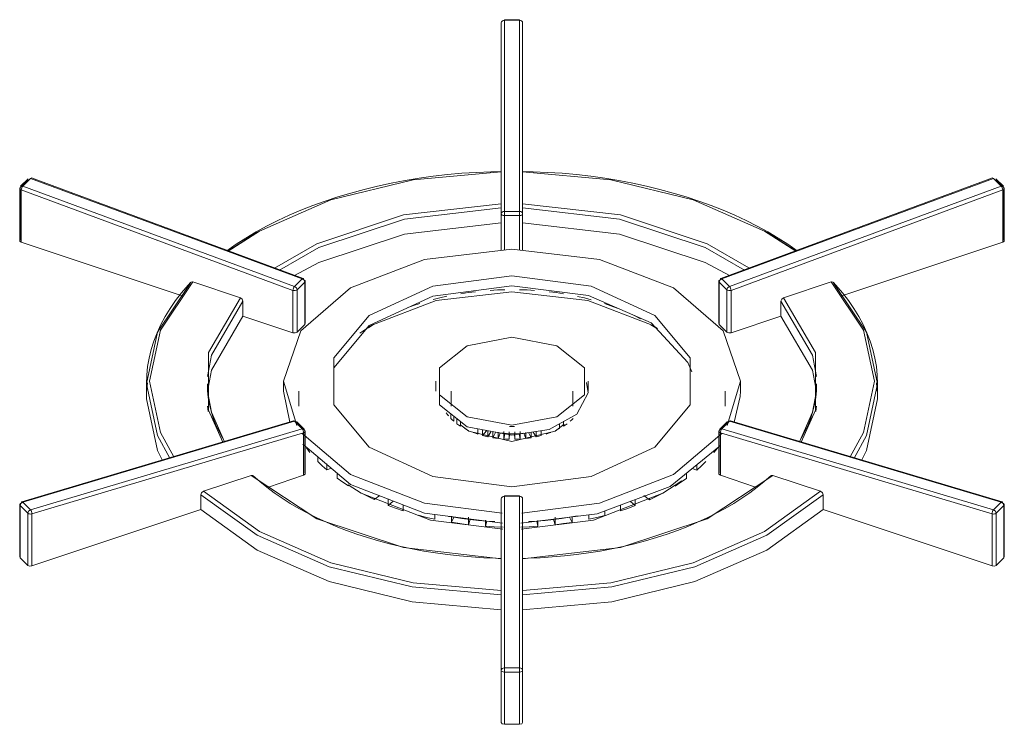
# Model space of a CAD drawing. Header units: metres. Extents: x -33 to 126, y -29 to 31.
# Tile 576 of 656: x 79.483 to 79.806, y 9.013 to 9.244. Entities that reach past the tile are written whole.
import ezdxf

# ---------------------------------------------------------------- set-up
doc = ezdxf.new("R2010")
doc.units = ezdxf.units.M
doc.layers.add('G-IMPT', color=8, linetype='Continuous', lineweight=18)
doc.layers.add('Q-SPCQ', color=91, linetype='Continuous', lineweight=18)

# ---------------------------------------------------------------- blocks, each defined once
blk = doc.blocks.new('Industrial_Ranger_-_6-Burner - fogao_industrial_dwg_boca_3_chamas-V871-PERSPECTIVA GERAL')
at = {"layer": 'G-IMPT', "lineweight": 9}
for p, q in [((4.7527, 9.24412), (4.7477, 9.24412)), ((4.7477, 9.24391), (4.7477, 9.2441)), ((4.7477, 9.24391), (4.7527, 9.24391)), ((4.7477, 9.18124), (4.7477, 9.24391)), ((4.7527, 9.2441), (4.7527, 9.24391)), ((4.7527, 9.24391), (4.7527, 9.18124)), ((4.74678, 9.24334), (4.7467, 9.24312)), ((4.7467, 9.24312), (4.7467, 9.18044)), ((4.7467, 9.24312), (4.7467, 9.18044)), ((4.7467, 9.226), (4.7467, 9.24312)), ((4.7537, 9.24312), (4.75362, 9.24334)), ((4.7537, 9.18044), (4.7537, 9.24312)), ((4.7537, 9.226), (4.7537, 9.24312)), ((4.7537, 9.24312), (4.7537, 9.18044)), ((4.59139, 9.19196), (4.58889, 9.18946)), ((4.58963, 9.18955), (4.59213, 9.19205)), ((4.59213, 9.19205), (4.68133, 9.15912)), ((4.68165, 9.15925), (4.59245, 9.19219)), ((4.7467, 9.19416), (4.7467, 9.19433)), ((4.7467, 9.18376), (4.7467, 9.19416)), ((4.7537, 9.19433), (4.7537, 9.19416)), ((4.7537, 9.19416), (4.7537, 9.18376)), ((4.90795, 9.19219), (4.81875, 9.15925)), ((4.81906, 9.15912), (4.90827, 9.19205)), ((4.90827, 9.19205), (4.91077, 9.18955)), ((4.91151, 9.18946), (4.90901, 9.19196)), ((4.5886, 9.18875), (4.5886, 9.17163)), ((4.59124, 9.19154), (4.58874, 9.18904)), ((4.58874, 9.18904), (4.58874, 9.17192)), ((4.67883, 9.15662), (4.58963, 9.18955)), ((4.91077, 9.18955), (4.82156, 9.15662)), ((4.91166, 9.18904), (4.90916, 9.19154)), ((4.91166, 9.17192), (4.91166, 9.18904)), ((4.9118, 9.17163), (4.9118, 9.18875)), ((4.5891, 9.18825), (4.6783, 9.15531)), ((4.5891, 9.17113), (4.5891, 9.18825)), ((4.9113, 9.18825), (4.8221, 9.15531)), ((4.9113, 9.17113), (4.9113, 9.18825)), ((4.7467, 9.17747), (4.7467, 9.18237)), ((4.7537, 9.18237), (4.7537, 9.17747)), ((4.7467, 9.18044), (4.7467, 9.16934)), ((4.7467, 9.18044), (4.7467, 9.16838)), ((4.7527, 9.18124), (4.7477, 9.18124)), ((4.7477, 9.17987), (4.7527, 9.17987)), ((4.7477, 9.1685), (4.7477, 9.17987)), ((4.7527, 9.17987), (4.7527, 9.1685)), ((4.7537, 9.16934), (4.7537, 9.18044)), ((4.7537, 9.18044), (4.7537, 9.16838)), ((4.66659, 9.17437), (4.65687, 9.16822)), ((4.84353, 9.16822), (4.83381, 9.17437)), ((4.5891, 9.17113), (4.6423, 9.1534)), ((4.8581, 9.1534), (4.9113, 9.17113)), ((4.66103, 9.15287), (4.64544, 9.15807)), ((4.68133, 9.15912), (4.67883, 9.15662)), ((4.67967, 9.15552), (4.68217, 9.15802)), ((4.68217, 9.15802), (4.68217, 9.14411)), ((4.6823, 9.1444), (4.6823, 9.15831)), ((4.8181, 9.15831), (4.8181, 9.1444)), ((4.81823, 9.15802), (4.82073, 9.15552)), ((4.81823, 9.14411), (4.81823, 9.15802)), ((4.82156, 9.15662), (4.81906, 9.15912)), ((4.85496, 9.15807), (4.83937, 9.15287)), ((4.6783, 9.15531), (4.6783, 9.1414)), ((4.67967, 9.14161), (4.67967, 9.15552)), ((4.82073, 9.15552), (4.82073, 9.14161)), ((4.8221, 9.15531), (4.8221, 9.1414)), ((4.6619, 9.14687), (4.6619, 9.15177)), ((4.8385, 9.15177), (4.8385, 9.14687)), ((4.6619, 9.14687), (4.6783, 9.1414)), ((4.8221, 9.1414), (4.8385, 9.14687)), ((4.67967, 9.14161), (4.68217, 9.14411)), ((4.68217, 9.14411), (4.68227, 9.14455)), ((4.70472, 9.1441), (4.7031, 9.14305)), ((4.79739, 9.14298), (4.79578, 9.14404)), ((4.81823, 9.14411), (4.81813, 9.14455)), ((4.82073, 9.14161), (4.81823, 9.14411)), ((4.6302, 9.12467), (4.6302, 9.11977)), ((4.63054, 9.125), (4.63028, 9.12224)), ((4.6752, 9.12548), (4.6752, 9.12222)), ((4.7252, 9.12548), (4.7252, 9.12222)), ((4.77518, 9.12165), (4.7747, 9.1251)), ((4.7752, 9.12222), (4.7752, 9.12548)), ((4.8252, 9.12222), (4.8252, 9.12548)), ((4.87012, 9.12224), (4.86986, 9.125)), ((4.8702, 9.11977), (4.8702, 9.12467)), ((4.6773, 9.11213), (4.6752, 9.12222)), ((4.6802, 9.12222), (4.6802, 9.11977)), ((4.7302, 9.12222), (4.7302, 9.11977)), ((4.7702, 9.11977), (4.7702, 9.12222)), ((4.8202, 9.11977), (4.8202, 9.12222)), ((4.82514, 9.12047), (4.8252, 9.12222)), ((4.6802, 9.11977), (4.6802, 9.11732)), ((4.7302, 9.11977), (4.7302, 9.11732)), ((4.7702, 9.11732), (4.7702, 9.11977)), ((4.8202, 9.11732), (4.8202, 9.11977)), ((4.82313, 9.11212), (4.82514, 9.12047)), ((4.65046, 9.11558), (4.65029, 9.11736)), ((4.72938, 9.11423), (4.72931, 9.11421)), ((4.73013, 9.11481), (4.73013, 9.11328)), ((4.85011, 9.11736), (4.84994, 9.11558)), ((4.67852, 9.11251), (4.58932, 9.08598)), ((4.58963, 9.08584), (4.67883, 9.11237)), ((4.67847, 9.11249), (4.67852, 9.11251)), ((4.67864, 9.1125), (4.67883, 9.11237)), ((4.67883, 9.11237), (4.68133, 9.10987)), ((4.68201, 9.10975), (4.67951, 9.11225)), ((4.68217, 9.10934), (4.67967, 9.11184)), ((4.73108, 9.11239), (4.73108, 9.11414)), ((4.73214, 9.11322), (4.73214, 9.11155)), ((4.73331, 9.11075), (4.73331, 9.11229)), ((4.76581, 9.11002), (4.76581, 9.11151)), ((4.76709, 9.11241), (4.76709, 9.11075)), ((4.82073, 9.11184), (4.81823, 9.10934)), ((4.82089, 9.11225), (4.81839, 9.10975)), ((4.81906, 9.10987), (4.82156, 9.11237)), ((4.82156, 9.11237), (4.82176, 9.1125)), ((4.82156, 9.11237), (4.91077, 9.08584)), ((4.91108, 9.08598), (4.82188, 9.11251)), ((4.82188, 9.11251), (4.82193, 9.11249)), ((4.68133, 9.10987), (4.59213, 9.08334)), ((4.5926, 9.08202), (4.6818, 9.10855)), ((4.6818, 9.10855), (4.6818, 9.09464)), ((4.68217, 9.09542), (4.68217, 9.10934)), ((4.6823, 9.09514), (4.6823, 9.10905)), ((4.73896, 9.10818), (4.73896, 9.10989)), ((4.74057, 9.10959), (4.74057, 9.10771)), ((4.74057, 9.10771), (4.74183, 9.10928)), ((4.74224, 9.10731), (4.74224, 9.10928)), ((4.74328, 9.10894), (4.74224, 9.10731)), ((4.74396, 9.10896), (4.74396, 9.10699)), ((4.74396, 9.10699), (4.74477, 9.10865)), ((4.74571, 9.10674), (4.74571, 9.10882)), ((4.7463, 9.10844), (4.74571, 9.10674)), ((4.7502, 9.10822), (4.74625, 9.10857)), ((4.7475, 9.10903), (4.7475, 9.10658)), ((4.7475, 9.10658), (4.74785, 9.1083)), ((4.7493, 9.1065), (4.7493, 9.10895)), ((4.74941, 9.10823), (4.7493, 9.1065)), ((4.7535, 9.10838), (4.7502, 9.10822)), ((4.7511, 9.1065), (4.75099, 9.10823)), ((4.7511, 9.10895), (4.7511, 9.1065)), ((4.75255, 9.1083), (4.7529, 9.10658)), ((4.7529, 9.10658), (4.7529, 9.10898)), ((4.75469, 9.10674), (4.7541, 9.10844)), ((4.75469, 9.10869), (4.75469, 9.10674)), ((4.75563, 9.10865), (4.75644, 9.10699)), ((4.75644, 9.10699), (4.75644, 9.10873)), ((4.75816, 9.10731), (4.75719, 9.10884)), ((4.75816, 9.10898), (4.75816, 9.10731)), ((4.75983, 9.10771), (4.75983, 9.10924)), ((4.8181, 9.10905), (4.8181, 9.09514)), ((4.81823, 9.10934), (4.81823, 9.09542)), ((4.9078, 9.08202), (4.8186, 9.10855)), ((4.8186, 9.10855), (4.8186, 9.09464)), ((4.90827, 9.08334), (4.81906, 9.10987)), ((4.68272, 9.10369), (4.68387, 9.10217)), ((4.81646, 9.10208), (4.81761, 9.10359)), ((4.68647, 9.10085), (4.68647, 9.09922)), ((4.68945, 9.0964), (4.68945, 9.09843)), ((4.81085, 9.09811), (4.81085, 9.09631)), ((4.68945, 9.0964), (4.69095, 9.09697)), ((4.69282, 9.09536), (4.69282, 9.09372)), ((4.80747, 9.09364), (4.80747, 9.09534)), ((4.81085, 9.09631), (4.80936, 9.09689)), ((4.66453, 9.0946), (4.64894, 9.0894)), ((4.67031, 9.0908), (4.6818, 9.09464)), ((4.8186, 9.09464), (4.83009, 9.0908)), ((4.85146, 9.0894), (4.83587, 9.0946)), ((4.59213, 9.08334), (4.58963, 9.08584)), ((4.64807, 9.08829), (4.64807, 9.08339)), ((4.70494, 9.0867), (4.7068, 9.08806)), ((4.70494, 9.0867), (4.70494, 9.08719)), ((4.70957, 9.08688), (4.70957, 9.08475)), ((4.70957, 9.08475), (4.71122, 9.08618)), ((4.74678, 9.08714), (4.7467, 9.08691)), ((4.7467, 9.08691), (4.7467, 9.03065)), ((4.7467, 9.03065), (4.7467, 9.08691)), ((4.7467, 9.08691), (4.7467, 9.073)), ((4.7527, 9.08791), (4.7477, 9.08791)), ((4.7477, 9.08775), (4.7477, 9.0879)), ((4.7477, 9.03149), (4.7477, 9.08775)), ((4.7477, 9.08775), (4.7527, 9.08775)), ((4.7527, 9.0879), (4.7527, 9.08775)), ((4.7527, 9.08775), (4.7527, 9.03149)), ((4.7537, 9.08691), (4.75362, 9.08714)), ((4.7537, 9.03065), (4.7537, 9.08691)), ((4.7537, 9.08691), (4.7537, 9.073)), ((4.7537, 9.03065), (4.7537, 9.08691)), ((4.79068, 9.0847), (4.78906, 9.0861)), ((4.79068, 9.0847), (4.79068, 9.08671)), ((4.79533, 9.08664), (4.79347, 9.088)), ((4.79533, 9.08719), (4.79533, 9.08664)), ((4.85233, 9.08339), (4.85233, 9.08829)), ((4.91077, 9.08584), (4.90827, 9.08334)), ((4.5886, 9.08502), (4.5886, 9.0679)), ((4.58874, 9.08473), (4.59124, 9.08223)), ((4.58874, 9.06761), (4.58874, 9.08473)), ((4.59124, 9.08223), (4.59124, 9.06511)), ((4.5926, 9.0649), (4.64807, 9.08339)), ((4.5926, 9.0649), (4.5926, 9.08202)), ((4.71445, 9.08302), (4.71445, 9.08493)), ((4.78068, 9.08147), (4.78068, 9.08297)), ((4.78579, 9.08488), (4.78579, 9.08297)), ((4.85233, 9.08339), (4.9078, 9.0649)), ((4.9078, 9.0649), (4.9078, 9.08202)), ((4.90916, 9.08223), (4.91166, 9.08473)), ((4.90916, 9.06511), (4.90916, 9.08223)), ((4.91166, 9.08473), (4.91166, 9.06761)), ((4.9118, 9.0679), (4.9118, 9.08502)), ((4.72485, 9.08024), (4.72485, 9.08183)), ((4.72938, 9.08118), (4.73112, 9.08089)), ((4.72938, 9.08118), (4.73112, 9.08089)), ((4.7303, 9.0812), (4.7303, 9.07922)), ((4.7303, 9.07922), (4.73112, 9.08089)), ((4.73587, 9.07844), (4.73587, 9.08089)), ((4.73587, 9.07844), (4.73646, 9.08014)), ((4.74153, 9.07991), (4.74153, 9.07792)), ((4.74153, 9.07792), (4.74189, 9.07964)), ((4.74189, 9.07964), (4.74462, 9.07948)), ((4.75834, 9.07963), (4.75561, 9.07948)), ((4.75869, 9.07791), (4.75834, 9.07963)), ((4.75869, 9.07791), (4.75869, 9.07987)), ((4.76436, 9.07842), (4.76377, 9.08012)), ((4.76436, 9.08087), (4.76436, 9.07842)), ((4.77175, 9.08132), (4.76912, 9.08086)), ((4.76912, 9.08086), (4.77175, 9.08132)), ((4.76993, 9.07919), (4.76912, 9.08086)), ((4.76993, 9.07919), (4.76993, 9.08112)), ((4.77538, 9.08173), (4.77538, 9.08021)), ((4.58864, 9.06805), (4.58874, 9.06761)), ((4.58874, 9.06761), (4.59124, 9.06511)), ((4.7467, 9.06721), (4.7467, 9.06738)), ((4.7467, 9.05681), (4.7467, 9.06721)), ((4.7537, 9.06738), (4.7537, 9.06721)), ((4.7537, 9.06721), (4.7537, 9.05681)), ((4.90916, 9.06511), (4.91166, 9.06761)), ((4.91166, 9.06761), (4.91176, 9.06805)), ((4.7467, 9.05052), (4.7467, 9.05541)), ((4.7537, 9.05541), (4.7537, 9.05052)), ((4.7467, 9.03065), (4.7467, 9.01354)), ((4.7467, 9.01354), (4.7467, 9.03065)), ((4.7527, 9.03149), (4.7477, 9.03149)), ((4.7537, 9.01354), (4.7537, 9.03065)), ((4.7537, 9.01354), (4.7537, 9.03065)), ((4.7477, 9.03007), (4.7527, 9.03007)), ((4.7477, 9.01296), (4.7477, 9.03007)), ((4.7527, 9.03007), (4.7527, 9.01296)), ((4.7477, 9.01296), (4.7527, 9.01296))]:
    blk.add_line(p, q, dxfattribs=at)
for points in [[(4.7467, 9.24312, 0), (4.74678, 9.24342, 0), (4.74699, 9.24368, 0), (4.74732, 9.24385, 0), (4.7477, 9.24391, 0)], [(4.7527, 9.24391, 0), (4.75308, 9.24385, 0), (4.75341, 9.24368, 0), (4.75362, 9.24342, 0), (4.7537, 9.24312, 0)], [(4.59213, 9.19205, 0), (4.59232, 9.19218, 0), (4.59248, 9.19217, 0)], [(4.65655, 9.16829, 0), (4.65962, 9.17043, 0), (4.66283, 9.17249, 0), (4.66619, 9.17448, 0), (4.66967, 9.17638, 0), (4.67329, 9.17821, 0), (4.67702, 9.17994, 0), (4.68087, 9.18159, 0), (4.68483, 9.18315, 0), (4.6889, 9.18461, 0), (4.69306, 9.18598, 0), (4.69731, 9.18725, 0), (4.70165, 9.18843, 0), (4.70606, 9.1895, 0), (4.71054, 9.19047, 0), (4.71509, 9.19133, 0), (4.71969, 9.19209, 0), (4.72434, 9.19274, 0), (4.72903, 9.19328, 0), (4.73375, 9.19372, 0), (4.7385, 9.19404, 0), (4.74327, 9.19426, 0), (4.7467, 9.19434, 0)], [(4.7467, 9.19416, 0), (4.71771, 9.19158, 0), (4.6907, 9.18498, 0), (4.6673, 9.17477, 0), (4.65705, 9.16823, 0)], [(4.84385, 9.16829, 0), (4.84078, 9.17043, 0), (4.83757, 9.17249, 0), (4.83421, 9.17448, 0), (4.83073, 9.17638, 0), (4.82711, 9.17821, 0), (4.82338, 9.17994, 0), (4.81953, 9.18159, 0), (4.81557, 9.18315, 0), (4.8115, 9.18461, 0), (4.80734, 9.18598, 0), (4.80309, 9.18725, 0), (4.79875, 9.18843, 0), (4.79434, 9.1895, 0), (4.78986, 9.19047, 0), (4.78531, 9.19133, 0), (4.78071, 9.19209, 0), (4.77606, 9.19274, 0), (4.77137, 9.19328, 0), (4.76665, 9.19372, 0), (4.7619, 9.19404, 0), (4.75713, 9.19426, 0), (4.7537, 9.19434, 0)], [(4.84335, 9.16823, 0), (4.8331, 9.17477, 0), (4.8097, 9.18498, 0), (4.78269, 9.19158, 0), (4.7537, 9.19416, 0)], [(4.90792, 9.19217, 0), (4.90808, 9.19218, 0), (4.90827, 9.19205, 0)], [(4.58874, 9.18904, 0), (4.58861, 9.18882, 0), (4.58864, 9.1886, 0), (4.58881, 9.1884, 0), (4.5891, 9.18825, 0)], [(4.58963, 9.18955, 0), (4.589, 9.18954, 0), (4.58874, 9.18904, 0)], [(4.5891, 9.18825, 0), (4.58915, 9.1886, 0), (4.58927, 9.18897, 0), (4.58944, 9.1893, 0), (4.58963, 9.18955, 0)], [(4.91166, 9.18904, 0), (4.9114, 9.18954, 0), (4.91077, 9.18955, 0)], [(4.91077, 9.18955, 0), (4.91096, 9.1893, 0), (4.91113, 9.18897, 0), (4.91125, 9.1886, 0), (4.9113, 9.18825, 0)], [(4.9113, 9.18825, 0), (4.91159, 9.1884, 0), (4.91176, 9.1886, 0), (4.91179, 9.18882, 0), (4.91166, 9.18904, 0)], [(4.7467, 9.18376, 0), (4.71456, 9.18005, 0), (4.68618, 9.17058, 0), (4.67228, 9.16259, 0)], [(4.7467, 9.18237, 0), (4.7149, 9.17869, 0), (4.68682, 9.16933, 0), (4.67391, 9.16199, 0)], [(4.7467, 9.18237, 0), (4.7467, 9.18311, 0), (4.7467, 9.18376, 0)], [(4.7537, 9.18376, 0), (4.78584, 9.18005, 0), (4.81422, 9.17058, 0), (4.82795, 9.16267, 0)], [(4.7537, 9.18376, 0), (4.7537, 9.18311, 0), (4.7537, 9.18237, 0)], [(4.7537, 9.18237, 0), (4.7855, 9.17869, 0), (4.81358, 9.16933, 0), (4.82649, 9.16199, 0)], [(4.7477, 9.18124, 0), (4.74732, 9.18118, 0), (4.74699, 9.18101, 0), (4.74678, 9.18075, 0), (4.7467, 9.18044, 0)], [(4.7467, 9.18044, 0), (4.74678, 9.18022, 0), (4.74699, 9.18004, 0), (4.74732, 9.17991, 0), (4.7477, 9.17987, 0)], [(4.7477, 9.17987, 0), (4.7477, 9.1806, 0), (4.7477, 9.18124, 0)], [(4.7537, 9.18044, 0), (4.75362, 9.18075, 0), (4.75341, 9.18101, 0), (4.75308, 9.18118, 0), (4.7527, 9.18124, 0)], [(4.7527, 9.18124, 0), (4.7527, 9.1806, 0), (4.7527, 9.17987, 0)], [(4.7527, 9.17987, 0), (4.75308, 9.17991, 0), (4.75341, 9.18004, 0), (4.75362, 9.18022, 0), (4.7537, 9.18044, 0)], [(4.6788, 9.16019, 0), (4.68682, 9.16443, 0), (4.7149, 9.17379, 0), (4.7467, 9.17747, 0)], [(4.7537, 9.17747, 0), (4.7855, 9.17379, 0), (4.81358, 9.16443, 0), (4.8216, 9.16019, 0)], [(4.58874, 9.17192, 0), (4.58864, 9.17149, 0), (4.5891, 9.17113, 0)], [(4.91166, 9.17192, 0), (4.91176, 9.17149, 0), (4.9113, 9.17113, 0)], [(4.67956, 9.11094, 0), (4.6752, 9.12548, 0), (4.68091, 9.14206, 0), (4.69717, 9.1561, 0), (4.7215, 9.16549, 0), (4.7502, 9.16879, 0)], [(4.7502, 9.16879, 0), (4.7789, 9.16549, 0), (4.80323, 9.1561, 0), (4.81949, 9.14206, 0), (4.8252, 9.12548, 0), (4.82084, 9.11094, 0)], [(4.7502, 9.16013, 0), (4.72417, 9.15669, 0), (4.70329, 9.14708, 0), (4.6917, 9.13319, 0), (4.6917, 9.11778, 0), (4.70329, 9.10389, 0), (4.72417, 9.09427, 0), (4.7502, 9.09084, 0)], [(4.7502, 9.09084, 0), (4.77623, 9.09427, 0), (4.79711, 9.10389, 0), (4.8087, 9.11778, 0), (4.8087, 9.13319, 0), (4.79711, 9.14708, 0), (4.77623, 9.15669, 0), (4.7502, 9.16013, 0)], [(4.6302, 9.12467, 0), (4.6303, 9.12748, 0), (4.63059, 9.1303, 0), (4.63108, 9.1331, 0), (4.63176, 9.13588, 0), (4.63263, 9.13865, 0), (4.63369, 9.14139, 0), (4.63494, 9.1441, 0), (4.63637, 9.14678, 0), (4.63799, 9.14942, 0), (4.63979, 9.15201, 0), (4.64176, 9.15456, 0), (4.6439, 9.15706, 0), (4.64472, 9.15795, 0)], [(4.64457, 9.15754, 0), (4.63385, 9.14162, 0), (4.6302, 9.12467, 0), (4.63385, 9.10771, 0), (4.63789, 9.10026, 0)], [(4.64544, 9.15807, 0), (4.63481, 9.14229, 0), (4.6312, 9.12548, 0), (4.63481, 9.10868, 0), (4.63921, 9.10072, 0)], [(4.64544, 9.15807, 0), (4.64482, 9.15804, 0), (4.64457, 9.15754, 0)], [(4.67883, 9.15662, 0), (4.67864, 9.15636, 0), (4.67847, 9.15603, 0), (4.67835, 9.15566, 0), (4.6783, 9.15531, 0)], [(4.67967, 9.15552, 0), (4.67943, 9.15617, 0), (4.67883, 9.15662, 0)], [(4.6818, 9.15881, 0), (4.68178, 9.15908, 0), (4.68168, 9.15923, 0), (4.68152, 9.15925, 0), (4.68133, 9.15912, 0)], [(4.68133, 9.15912, 0), (4.68193, 9.15867, 0), (4.68217, 9.15802, 0)], [(4.68217, 9.15802, 0), (4.68229, 9.15824, 0), (4.68227, 9.15846, 0), (4.6821, 9.15866, 0), (4.6818, 9.15881, 0)], [(4.6917, 9.12993, 0), (4.70329, 9.14382, 0), (4.72417, 9.15343, 0), (4.7502, 9.15686, 0)], [(4.7502, 9.15686, 0), (4.77533, 9.15367, 0), (4.79584, 9.1447, 0), (4.80796, 9.1316, 0), (4.80919, 9.12856, 0)], [(4.8186, 9.15881, 0), (4.8183, 9.15866, 0), (4.81813, 9.15846, 0), (4.81811, 9.15824, 0), (4.81823, 9.15802, 0)], [(4.81823, 9.15802, 0), (4.81847, 9.15867, 0), (4.81906, 9.15912, 0)], [(4.81906, 9.15912, 0), (4.81888, 9.15925, 0), (4.81872, 9.15923, 0), (4.81862, 9.15908, 0), (4.8186, 9.15881, 0)], [(4.82156, 9.15662, 0), (4.82097, 9.15617, 0), (4.82073, 9.15552, 0)], [(4.8221, 9.15531, 0), (4.82205, 9.15566, 0), (4.82193, 9.15603, 0), (4.82176, 9.15636, 0), (4.82156, 9.15662, 0)], [(4.86119, 9.10072, 0), (4.86559, 9.10868, 0), (4.8692, 9.12548, 0), (4.86559, 9.14229, 0), (4.85496, 9.15807, 0)], [(4.85583, 9.15754, 0), (4.85557, 9.15804, 0), (4.85496, 9.15807, 0)], [(4.8702, 9.12467, 0), (4.8701, 9.12748, 0), (4.86981, 9.1303, 0), (4.86932, 9.1331, 0), (4.86864, 9.13588, 0), (4.86777, 9.13865, 0), (4.86671, 9.14139, 0), (4.86546, 9.1441, 0), (4.86403, 9.14678, 0), (4.86241, 9.14942, 0), (4.86061, 9.15201, 0), (4.85864, 9.15456, 0), (4.85649, 9.15706, 0), (4.85568, 9.15795, 0)], [(4.86251, 9.10026, 0), (4.86655, 9.10771, 0), (4.8702, 9.12467, 0), (4.86655, 9.14162, 0), (4.85583, 9.15754, 0)], [(4.6783, 9.15531, 0), (4.67867, 9.15524, 0), (4.67906, 9.15525, 0), (4.67941, 9.15535, 0), (4.67967, 9.15552, 0)], [(4.70024, 9.14132, 0), (4.70424, 9.14386, 0), (4.72533, 9.15199, 0), (4.7502, 9.15485, 0)], [(4.72881, 9.15337, 0), (4.72654, 9.15286, 0), (4.72431, 9.15229, 0)], [(4.73818, 9.15489, 0), (4.7358, 9.15459, 0), (4.73344, 9.15423, 0)], [(4.74784, 9.15554, 0), (4.74541, 9.15546, 0), (4.74299, 9.15532, 0)], [(4.7502, 9.15485, 0), (4.77507, 9.15199, 0), (4.79616, 9.14386, 0), (4.79792, 9.1428, 0)], [(4.75756, 9.15531, 0), (4.75514, 9.15545, 0), (4.75271, 9.15554, 0)], [(4.7671, 9.15421, 0), (4.76475, 9.15457, 0), (4.76237, 9.15487, 0)], [(4.77622, 9.15226, 0), (4.774, 9.15282, 0), (4.77173, 9.15334, 0)], [(4.82073, 9.15552, 0), (4.82099, 9.15535, 0), (4.82134, 9.15525, 0), (4.82173, 9.15524, 0), (4.8221, 9.15531, 0)], [(4.6619, 9.15177, 0), (4.65152, 9.13403, 0), (4.65029, 9.12707, 0)], [(4.66103, 9.15287, 0), (4.65054, 9.13495, 0), (4.65054, 9.11602, 0), (4.65532, 9.1055, 0)], [(4.6619, 9.15177, 0), (4.66165, 9.15243, 0), (4.66103, 9.15287, 0)], [(4.71997, 9.15102, 0), (4.71787, 9.15031, 0), (4.71582, 9.14956, 0)], [(4.78471, 9.14951, 0), (4.78266, 9.15027, 0), (4.78056, 9.15098, 0)], [(4.83937, 9.15287, 0), (4.83875, 9.15243, 0), (4.8385, 9.15177, 0)], [(4.85011, 9.12707, 0), (4.84888, 9.13403, 0), (4.8385, 9.15177, 0)], [(4.84508, 9.1055, 0), (4.84986, 9.11602, 0), (4.84986, 9.13495, 0), (4.83937, 9.15287, 0)], [(4.65029, 9.12217, 0), (4.65152, 9.12913, 0), (4.6619, 9.14687, 0)], [(4.79234, 9.14603, 0), (4.79052, 9.14696, 0), (4.78866, 9.14784, 0)], [(4.8385, 9.14687, 0), (4.84888, 9.12913, 0), (4.85011, 9.12217, 0)], [(4.6783, 9.1414, 0), (4.67906, 9.14134, 0), (4.67967, 9.14161, 0)], [(4.8221, 9.1414, 0), (4.82134, 9.14134, 0), (4.82073, 9.14161, 0)], [(4.7502, 9.11105, 0), (4.73551, 9.11381, 0), (4.72642, 9.12102, 0), (4.72642, 9.12994, 0), (4.73551, 9.13716, 0), (4.7502, 9.13992, 0)], [(4.7502, 9.13992, 0), (4.76489, 9.13716, 0), (4.77398, 9.12994, 0), (4.77398, 9.12102, 0), (4.76489, 9.11381, 0), (4.7502, 9.11105, 0)], [(4.6502, 9.12467, 0), (4.65028, 9.1224, 0), (4.65051, 9.12015, 0), (4.65091, 9.11789, 0), (4.65145, 9.11565, 0), (4.65216, 9.11341, 0), (4.65302, 9.1112, 0), (4.65403, 9.109, 0), (4.65519, 9.10682, 0)], [(4.7502, 9.10778, 0), (4.73551, 9.11054, 0), (4.72642, 9.11776, 0), (4.72642, 9.12668, 0)], [(4.8502, 9.12467, 0), (4.85012, 9.1224, 0), (4.84989, 9.12015, 0), (4.84949, 9.11789, 0), (4.84895, 9.11565, 0), (4.84824, 9.11341, 0), (4.84738, 9.1112, 0), (4.84637, 9.109, 0), (4.84521, 9.10682, 0)], [(4.65029, 9.12226, 0), (4.65152, 9.11531, 0), (4.65578, 9.10564, 0)], [(4.7502, 9.10778, 0), (4.76242, 9.10963, 0), (4.77152, 9.11468, 0), (4.77518, 9.12165, 0)], [(4.84462, 9.10564, 0), (4.84888, 9.11531, 0), (4.85011, 9.12226, 0)], [(4.6302, 9.11977, 0), (4.63385, 9.10282, 0), (4.63544, 9.09952, 0)], [(4.86496, 9.09952, 0), (4.86655, 9.10282, 0), (4.8702, 9.11977, 0)], [(4.72931, 9.11421, 0), (4.72895, 9.11469, 0), (4.72862, 9.11517, 0)], [(4.73108, 9.11239, 0), (4.73059, 9.11283, 0), (4.73013, 9.11328, 0)], [(4.73331, 9.11075, 0), (4.73271, 9.11114, 0), (4.73214, 9.11155, 0)], [(4.7334, 9.11106, 0), (4.73606, 9.10915, 0), (4.7502, 9.10577, 0)], [(4.7502, 9.10577, 0), (4.76434, 9.10915, 0), (4.76736, 9.11139, 0)], [(4.76826, 9.11155, 0), (4.76769, 9.11114, 0), (4.76709, 9.11075, 0)], [(4.77027, 9.11328, 0), (4.76981, 9.11283, 0), (4.76932, 9.11239, 0)], [(4.74694, 9.08222, 0), (4.7215, 9.08548, 0), (4.69717, 9.09487, 0), (4.68129, 9.10839, 0)], [(4.68217, 9.10934, 0), (4.68193, 9.10982, 0), (4.68133, 9.10987, 0)], [(4.68133, 9.10987, 0), (4.68152, 9.10962, 0), (4.68168, 9.10928, 0), (4.68178, 9.1089, 0), (4.6818, 9.10855, 0)], [(4.6818, 9.10855, 0), (4.6821, 9.1087, 0), (4.68227, 9.1089, 0), (4.68229, 9.10912, 0), (4.68217, 9.10934, 0)], [(4.73596, 9.10934, 0), (4.73526, 9.10967, 0), (4.73459, 9.11002, 0)], [(4.73896, 9.10818, 0), (4.73818, 9.10845, 0), (4.73742, 9.10873, 0)], [(4.74224, 9.10731, 0), (4.7414, 9.1075, 0), (4.74057, 9.10771, 0)], [(4.74785, 9.1083, 0), (4.74707, 9.10836, 0), (4.7463, 9.10844, 0)], [(4.74941, 9.11068, 0), (4.7502, 9.11067, 0), (4.75099, 9.11068, 0)], [(4.75099, 9.10823, 0), (4.7502, 9.10822, 0), (4.74941, 9.10823, 0)], [(4.7541, 9.10844, 0), (4.75333, 9.10836, 0), (4.75255, 9.1083, 0)], [(4.81911, 9.10839, 0), (4.80323, 9.09487, 0), (4.7789, 9.08548, 0), (4.75346, 9.08222, 0)], [(4.75983, 9.10771, 0), (4.759, 9.1075, 0), (4.75816, 9.10731, 0)], [(4.76298, 9.10873, 0), (4.76222, 9.10845, 0), (4.76144, 9.10818, 0)], [(4.76581, 9.11002, 0), (4.76514, 9.10967, 0), (4.76444, 9.10934, 0)], [(4.81823, 9.10934, 0), (4.81811, 9.10912, 0), (4.81813, 9.1089, 0), (4.8183, 9.1087, 0), (4.8186, 9.10855, 0)], [(4.81906, 9.10987, 0), (4.81847, 9.10982, 0), (4.81823, 9.10934, 0)], [(4.8186, 9.10855, 0), (4.81862, 9.1089, 0), (4.81872, 9.10928, 0), (4.81888, 9.10962, 0), (4.81906, 9.10987, 0)], [(4.74712, 9.07897, 0), (4.7215, 9.08221, 0), (4.69717, 9.0916, 0), (4.68153, 9.10481, 0)], [(4.74571, 9.10674, 0), (4.74483, 9.10686, 0), (4.74396, 9.10699, 0)], [(4.7493, 9.1065, 0), (4.7484, 9.10653, 0), (4.7475, 9.10658, 0)], [(4.7529, 9.10658, 0), (4.752, 9.10653, 0), (4.7511, 9.1065, 0)], [(4.75644, 9.10699, 0), (4.75557, 9.10686, 0), (4.75469, 9.10674, 0)], [(4.75315, 9.07895, 0), (4.7782, 9.08205, 0), (4.80215, 9.09099, 0), (4.81859, 9.10444, 0)], [(4.68647, 9.09922, 0), (4.68791, 9.09779, 0), (4.68945, 9.0964, 0)], [(4.81085, 9.09631, 0), (4.8124, 9.0977, 0), (4.81385, 9.09913, 0)], [(4.6818, 9.09464, 0), (4.68227, 9.09499, 0), (4.68217, 9.09542, 0)], [(4.81823, 9.09542, 0), (4.81813, 9.09499, 0), (4.8186, 9.09464, 0)], [(4.6654, 9.09407, 0), (4.66515, 9.09456, 0), (4.66453, 9.0946, 0)], [(4.66453, 9.0946, 0), (4.68618, 9.08038, 0), (4.71456, 9.07092, 0), (4.7467, 9.06721, 0)], [(4.66523, 9.0945, 0), (4.6674, 9.09258, 0), (4.66971, 9.0907, 0), (4.67215, 9.08888, 0), (4.67472, 9.08712, 0), (4.67741, 9.08541, 0), (4.68022, 9.08377, 0), (4.68314, 9.08219, 0), (4.68617, 9.08068, 0), (4.6893, 9.07924, 0), (4.69253, 9.07787, 0), (4.69585, 9.07658, 0), (4.69927, 9.07537, 0), (4.70276, 9.07423, 0), (4.70633, 9.07318, 0), (4.70998, 9.07221, 0), (4.71368, 9.07132, 0), (4.71745, 9.07053, 0), (4.72127, 9.06981, 0), (4.72514, 9.06919, 0), (4.72905, 9.06866, 0), (4.73299, 9.06821, 0), (4.73696, 9.06786, 0), (4.74095, 9.0676, 0), (4.74495, 9.06743, 0), (4.7467, 9.06739, 0)], [(4.69282, 9.09372, 0), (4.69463, 9.09244, 0), (4.69654, 9.0912, 0)], [(4.75316, 9.07694, 0), (4.77699, 9.07998, 0), (4.7997, 9.08874, 0), (4.80591, 9.09285, 0)], [(4.7537, 9.06721, 0), (4.78584, 9.07092, 0), (4.81422, 9.08038, 0), (4.83587, 9.0946, 0)], [(4.83517, 9.0945, 0), (4.833, 9.09258, 0), (4.83069, 9.0907, 0), (4.82825, 9.08888, 0), (4.82568, 9.08712, 0), (4.82299, 9.08541, 0), (4.82018, 9.08377, 0), (4.81726, 9.08219, 0), (4.81423, 9.08068, 0), (4.8111, 9.07924, 0), (4.80787, 9.07787, 0), (4.80455, 9.07658, 0), (4.80113, 9.07537, 0), (4.79764, 9.07423, 0), (4.79407, 9.07318, 0), (4.79042, 9.07221, 0), (4.78672, 9.07132, 0), (4.78295, 9.07053, 0), (4.77913, 9.06981, 0), (4.77526, 9.06919, 0), (4.77135, 9.06866, 0), (4.76741, 9.06821, 0), (4.76344, 9.06786, 0), (4.75945, 9.0676, 0), (4.75545, 9.06743, 0), (4.7537, 9.06739, 0)], [(4.80375, 9.09112, 0), (4.80565, 9.09236, 0), (4.80747, 9.09364, 0)], [(4.83587, 9.0946, 0), (4.83525, 9.09456, 0), (4.835, 9.09407, 0)], [(4.64894, 9.0894, 0), (4.64832, 9.08895, 0), (4.64807, 9.08829, 0)], [(4.64894, 9.0894, 0), (4.6673, 9.07619, 0), (4.6907, 9.06598, 0), (4.71771, 9.05939, 0), (4.7467, 9.05681, 0)], [(4.69639, 9.09147, 0), (4.7007, 9.08874, 0), (4.72341, 9.07998, 0), (4.74724, 9.07694, 0)], [(4.70058, 9.08885, 0), (4.70272, 9.08775, 0), (4.70494, 9.0867, 0)], [(4.7537, 9.05681, 0), (4.78269, 9.05939, 0), (4.8097, 9.06598, 0), (4.8331, 9.07619, 0), (4.85146, 9.0894, 0)], [(4.79533, 9.08664, 0), (4.79754, 9.08769, 0), (4.79969, 9.08879, 0)], [(4.85233, 9.08829, 0), (4.85207, 9.08895, 0), (4.85146, 9.0894, 0)], [(4.5891, 9.08552, 0), (4.58881, 9.08537, 0), (4.58864, 9.08517, 0), (4.58861, 9.08494, 0), (4.58874, 9.08473, 0)], [(4.58874, 9.08473, 0), (4.589, 9.08541, 0), (4.58963, 9.08584, 0)], [(4.58963, 9.08584, 0), (4.58944, 9.08597, 0), (4.58927, 9.08596, 0), (4.58915, 9.0858, 0), (4.5891, 9.08552, 0)], [(4.64807, 9.08829, 0), (4.66659, 9.07497, 0), (4.6902, 9.06467, 0), (4.71745, 9.05801, 0), (4.7467, 9.05541, 0)], [(4.7467, 9.08691, 0), (4.74678, 9.08723, 0), (4.74699, 9.08751, 0), (4.74732, 9.08769, 0), (4.7477, 9.08775, 0)], [(4.7527, 9.08775, 0), (4.75308, 9.08769, 0), (4.75341, 9.08751, 0), (4.75362, 9.08723, 0), (4.7537, 9.08691, 0)], [(4.7537, 9.05541, 0), (4.78295, 9.05801, 0), (4.8102, 9.06467, 0), (4.83381, 9.07497, 0), (4.85233, 9.08829, 0)], [(4.9113, 9.08552, 0), (4.91125, 9.0858, 0), (4.91113, 9.08596, 0), (4.91096, 9.08597, 0), (4.91077, 9.08584, 0)], [(4.91077, 9.08584, 0), (4.9114, 9.08541, 0), (4.91166, 9.08473, 0)], [(4.91166, 9.08473, 0), (4.91179, 9.08494, 0), (4.91176, 9.08517, 0), (4.91159, 9.08537, 0), (4.9113, 9.08552, 0)], [(4.59213, 9.08334, 0), (4.5915, 9.08291, 0), (4.59124, 9.08223, 0)], [(4.59124, 9.08223, 0), (4.59149, 9.08206, 0), (4.59184, 9.08196, 0), (4.59223, 9.08194, 0), (4.5926, 9.08202, 0)], [(4.5926, 9.08202, 0), (4.59258, 9.08237, 0), (4.59248, 9.08275, 0), (4.59232, 9.08309, 0), (4.59213, 9.08334, 0)], [(4.64807, 9.08339, 0), (4.66659, 9.07007, 0), (4.6902, 9.05977, 0), (4.71745, 9.05312, 0), (4.7467, 9.05052, 0)], [(4.70957, 9.08475, 0), (4.71198, 9.08386, 0), (4.71445, 9.08302, 0)], [(4.7537, 9.05052, 0), (4.78295, 9.05312, 0), (4.8102, 9.05977, 0), (4.83381, 9.07007, 0), (4.85233, 9.08339, 0)], [(4.78579, 9.08297, 0), (4.78827, 9.08381, 0), (4.79068, 9.0847, 0)], [(4.90827, 9.08334, 0), (4.90808, 9.08309, 0), (4.90792, 9.08275, 0), (4.90782, 9.08237, 0), (4.9078, 9.08202, 0)], [(4.9078, 9.08202, 0), (4.90817, 9.08194, 0), (4.90856, 9.08196, 0), (4.90891, 9.08206, 0), (4.90916, 9.08223, 0)], [(4.90916, 9.08223, 0), (4.9089, 9.08291, 0), (4.90827, 9.08334, 0)], [(4.71956, 9.08152, 0), (4.72218, 9.08085, 0), (4.72485, 9.08024, 0)], [(4.7303, 9.07922, 0), (4.73307, 9.0788, 0), (4.73587, 9.07844, 0)], [(4.73112, 9.08089, 0), (4.73378, 9.08048, 0), (4.73646, 9.08014, 0)], [(4.73646, 9.08014, 0), (4.73917, 9.07986, 0), (4.74189, 9.07964, 0)], [(4.73646, 9.08014, 0), (4.73917, 9.07986, 0), (4.74189, 9.07964, 0)], [(4.76377, 9.08012, 0), (4.76107, 9.07984, 0), (4.75834, 9.07963, 0)], [(4.75834, 9.07963, 0), (4.76107, 9.07984, 0), (4.76377, 9.08012, 0)], [(4.76912, 9.08086, 0), (4.76646, 9.08046, 0), (4.76377, 9.08012, 0)], [(4.76436, 9.07842, 0), (4.76716, 9.07878, 0), (4.76993, 9.07919, 0)], [(4.77538, 9.08021, 0), (4.77805, 9.08081, 0), (4.78068, 9.08147, 0)], [(4.74153, 9.07792, 0), (4.74439, 9.07776, 0), (4.74725, 9.07766, 0)], [(4.75308, 9.07766, 0), (4.75584, 9.07775, 0), (4.75869, 9.07791, 0)], [(4.59124, 9.06511, 0), (4.59184, 9.06484, 0), (4.5926, 9.0649, 0)], [(4.9078, 9.0649, 0), (4.90856, 9.06484, 0), (4.90916, 9.06511, 0)], [(4.7467, 9.05541, 0), (4.7467, 9.05616, 0), (4.7467, 9.05681, 0)], [(4.7537, 9.05681, 0), (4.7537, 9.05616, 0), (4.7537, 9.05541, 0)], [(4.7477, 9.03149, 0), (4.74732, 9.03142, 0), (4.74699, 9.03124, 0), (4.74678, 9.03097, 0), (4.7467, 9.03065, 0)], [(4.7467, 9.03065, 0), (4.74678, 9.03043, 0), (4.74699, 9.03024, 0), (4.74732, 9.03012, 0), (4.7477, 9.03007, 0)], [(4.7477, 9.03007, 0), (4.7477, 9.03084, 0), (4.7477, 9.03149, 0)], [(4.7537, 9.03065, 0), (4.75362, 9.03097, 0), (4.75341, 9.03124, 0), (4.75308, 9.03142, 0), (4.7527, 9.03149, 0)], [(4.7527, 9.03149, 0), (4.7527, 9.03084, 0), (4.7527, 9.03007, 0)], [(4.7527, 9.03007, 0), (4.75308, 9.03012, 0), (4.75341, 9.03024, 0), (4.75362, 9.03043, 0), (4.7537, 9.03065, 0)], [(4.7467, 9.01354, 0), (4.74699, 9.01313, 0), (4.7477, 9.01296, 0)], [(4.7527, 9.01296, 0), (4.75341, 9.01313, 0), (4.7537, 9.01354, 0)]]:
    blk.add_polyline3d(points, dxfattribs=at)
blk = doc.blocks.new('Industrial_Ranger_-_6-Burner - Industrial_Ranger_-_6-Burner-V877-PERSPECTIVA GERAL')
blk.add_blockref('Industrial_Ranger_-_6-Burner - fogao_industrial_dwg_boca_3_chamas-V871-PERSPECTIVA GERAL', (0, 0))

msp = doc.modelspace()

# ---------------------------------------------------------------- block references
at = {"layer": 'Q-SPCQ', "lineweight": 9}
msp.add_blockref('Industrial_Ranger_-_6-Burner - Industrial_Ranger_-_6-Burner-V877-PERSPECTIVA GERAL', (74.89421, 0), dxfattribs=at)

doc.saveas('drawing.dxf')
